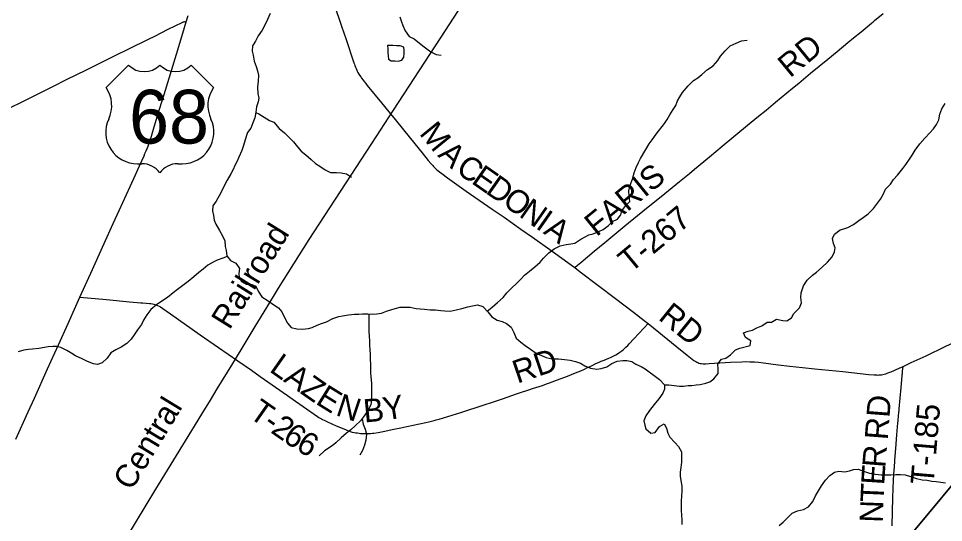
# Model space of a CAD drawing. Extents: x 1442749 to 1756758, y 235267 to 677782.
# Drawn here: x 1572579 to 1584563, y 484946 to 491473 of the extents above; entities that cross this region are included whole.
import ezdxf

# ---------------------------------------------------------------- set-up
doc = ezdxf.new("R2010")
doc.units = 0
for name, color, linetype in [('GM_X_County_Road', 7, 'Continuous'), ('GM_X_County_Road_Text', 7, 'Continuous'), ('GM_X_Minor_Lake', 7, 'Continuous'), ('GM_X_Minor_River', 7, 'Continuous'), ('GM_X_Rail_Line', 7, 'Continuous'), ('GM_X_Rail_Line_Text', 7, 'Continuous'), ('GM_X_Township', 7, 'Continuous'), ('GM_X_Township_Road', 7, 'Continuous'), ('GM_X_Township_Road_Text', 7, 'Continuous'), ('GM_X_US_Location', 7, 'Continuous'), ('GM_X_US_Route', 7, 'Continuous'), ('GM_X_US_Shield', 7, 'Continuous')]:
    doc.layers.add(name, color=color, linetype=linetype)

msp = doc.modelspace()

# ---------------------------------------------------------------- linework, layer by layer
at = {"layer": 'GM_X_County_Road'}
for points in [[(1576669, 491653), (1576764, 491373), (1576823, 491200), (1576924, 490898), (1576931, 490880), (1576936, 490866), (1576944, 490843), (1576952, 490824), (1576961, 490804), (1576968, 490790), (1576975, 490775), (1576988, 490752), (1576998, 490738), (1577012, 490717), (1577024, 490700), (1577045, 490672), (1577058, 490656), (1577077, 490631), (1577097, 490606), (1577280, 490382), (1577378, 490263), (1577459, 490163), (1577656, 489918), (1577807, 489732), (1577888, 489633), (1577921, 489595), (1577933, 489581), (1577945, 489569), (1577957, 489555), (1577969, 489544), (1577981, 489532), (1577996, 489519), (1578017, 489500), (1578035, 489485), (1578061, 489465), (1578137, 489409), (1578378, 489237), (1578717, 489002), (1578869, 488898), (1579087, 488746), (1579237, 488640), (1579494, 488458), (1579744, 488278), (1579785, 488248)], [(1572384, 490275), (1572599, 490381), (1573025, 490593), (1573210, 490685), (1573452, 490804), (1573613, 490885), (1573831, 490992), (1574007, 491079), (1574105, 491126), (1574167, 491157), (1574261, 491203), (1574343, 491244), (1574519, 491333), (1574610, 491378), (1574697, 491422), (1574708, 491427), (1574713, 491429), (1574718, 491431), (1574723, 491431), (1574729, 491432), (1574737, 491431), (1574752, 491431)], [(1579785, 488248), (1579857, 488194), (1580313, 487845), (1580545, 487668), (1580686, 487560), (1580735, 487522)], [(1584039, 486968), (1584145, 487016), (1584338, 487106), (1584584, 487224), (1584761, 487309), (1584882, 487368), (1584979, 487416), (1585180, 487513), (1585486, 487664), (1585722, 487779), (1585878, 487856), (1585964, 487896), (1586007, 487914), (1586018, 487918), (1586029, 487921), (1586039, 487924), (1586052, 487926), (1586069, 487927), (1586087, 487927)], [(1580735, 487522), (1580805, 487467), (1581109, 487222), (1581243, 487111), (1581307, 487060), (1581330, 487043), (1581352, 487029), (1581366, 487022), (1581380, 487016), (1581394, 487011), (1581410, 487007), (1581429, 487004), (1581450, 487002), (1581466, 487002), (1581482, 487001), (1581528, 487003), (1581803, 487021), (1581951, 487028), (1582000, 487029), (1582053, 487028), (1582112, 487025), (1582164, 487020), (1582232, 487012), (1582421, 486986), (1582571, 486970), (1582737, 486953), (1582894, 486937), (1583260, 486900), (1583596, 486863), (1583664, 486857), (1583693, 486856), (1583708, 486855), (1583726, 486856), (1583742, 486857), (1583759, 486859), (1583777, 486863), (1583796, 486867), (1583814, 486873), (1583833, 486879), (1583855, 486887), (1583869, 486892), (1583885, 486899), (1583990, 486945), (1584039, 486968)]]:
    msp.add_lwpolyline(points, dxfattribs=at)
at = {"layer": 'GM_X_Minor_Lake'}
for points in [[(1577360, 491123), (1577363, 491079), (1577362, 491033), (1577366, 490989), (1577373, 490945), (1577407, 490924), (1577455, 490924), (1577499, 490919), (1577543, 490931), (1577554, 490948)], [(1577554, 490948), (1577570, 490974), (1577574, 491022), (1577573, 491062), (1577570, 491103), (1577522, 491117), (1577474, 491120), (1577430, 491123), (1577360, 491123)]]:
    msp.add_lwpolyline(points, dxfattribs=at)
at = {"layer": 'GM_X_Minor_River'}
for points in [[(1575838, 491539), (1575805, 491461), (1575776, 491396), (1575737, 491322), (1575684, 491249), (1575649, 491181), (1575610, 491117), (1575605, 491051), (1575620, 490997), (1575633, 490922), (1575656, 490850), (1575677, 490794), (1575688, 490737), (1575683, 490661), (1575674, 490583), (1575679, 490503), (1575692, 490443), (1575685, 490393), (1575662, 490327), (1575655, 490259), (1575640, 490187), (1575615, 490121), (1575588, 490051), (1575547, 489998), (1575527, 489944), (1575508, 489872), (1575491, 489816), (1575470, 489762), (1575433, 489678), (1575412, 489627), (1575383, 489571), (1575358, 489517), (1575329, 489461), (1575284, 489380), (1575247, 489314), (1575218, 489248), (1575177, 489177), (1575140, 489109), (1575097, 489046), (1575092, 488982), (1575105, 488921), (1575115, 488861), (1575134, 488811), (1575181, 488726), (1575220, 488659), (1575251, 488594), (1575258, 488520)], [(1577517, 491496), (1577536, 491444), (1577560, 491381), (1577589, 491311), (1577638, 491240), (1577705, 491209), (1577816, 491119), (1577870, 491080), (1577921, 491040), (1577989, 491007), (1578053, 490998)], [(1579597, 488530), (1579675, 488547), (1579733, 488554), (1579787, 488565), (1579864, 488616), (1579919, 488646), (1579969, 488669), (1580024, 488686), (1580098, 488714), (1580155, 488739), (1580222, 488794), (1580276, 488843), (1580337, 488873), (1580384, 488930), (1580397, 488984), (1580448, 489052), (1580498, 489101), (1580489, 489173), (1580484, 489242), (1580503, 489314), (1580532, 489393), (1580556, 489475), (1580581, 489541), (1580611, 489607), (1580638, 489659), (1580708, 489778), (1580751, 489850), (1580788, 489903), (1580839, 489973), (1580949, 490112), (1580982, 490163), (1581017, 490227), (1581062, 490296), (1581093, 490348), (1581118, 490406), (1581148, 490458), (1581181, 490513), (1581253, 490599), (1581324, 490668), (1581378, 490705), (1581431, 490747), (1581506, 490812), (1581577, 490861), (1581640, 490930), (1581675, 490984), (1581732, 491055), (1581799, 491119), (1581876, 491154), (1581946, 491185), (1582017, 491190)], [(1580950, 486730), (1581004, 486728), (1581072, 486719), (1581142, 486712), (1581194, 486713), (1581253, 486718), (1581303, 486722), (1581357, 486729), (1581409, 486734), (1581482, 486751), (1581534, 486769), (1581589, 486808), (1581644, 486876), (1581644, 486930), (1581641, 487000), (1581686, 487059), (1581741, 487075), (1581803, 487118), (1581868, 487183), (1581923, 487205), (1582056, 487239), (1582065, 487299), (1581997, 487340), (1581970, 487403), (1582034, 487422), (1582090, 487435), (1582143, 487468), (1582210, 487494), (1582278, 487539), (1582333, 487540), (1582401, 487579), (1582479, 487562), (1582531, 487558), (1582592, 487595), (1582625, 487653), (1582696, 487726), (1582723, 487790), (1582716, 487858), (1582719, 487922), (1582748, 488010), (1582797, 488085), (1582866, 488149), (1582917, 488188), (1582992, 488251), (1583061, 488316), (1583120, 488388), (1583151, 488452), (1583160, 488504), (1583138, 488558), (1583123, 488624), (1583152, 488678), (1583223, 488735), (1583273, 488747), (1583324, 488766), (1583396, 488805), (1583467, 488858), (1583520, 488894), (1583587, 488943), (1583656, 489014), (1583695, 489066), (1583746, 489133), (1583783, 489195), (1583812, 489261), (1583875, 489328), (1583916, 489386), (1583965, 489445), (1584036, 489528), (1584075, 489580), (1584124, 489652), (1584157, 489703), (1584197, 489769), (1584257, 489850), (1584322, 489924), (1584385, 489991), (1584434, 490044), (1584471, 490098), (1584502, 490160), (1584513, 490232), (1584540, 490302), (1584585, 490373)], [(1575655, 490257), (1575693, 490238), (1575832, 490152), (1575886, 490131), (1575957, 490050), (1576024, 489993), (1576077, 489940), (1576142, 489875), (1576193, 489812), (1576239, 489754), (1576302, 489705), (1576371, 489648), (1576425, 489597), (1576484, 489562), (1576553, 489513), (1576621, 489480), (1576697, 489477), (1576759, 489476), (1576827, 489461), (1576892, 489420)], [(1575258, 488520), (1575269, 488470), (1575278, 488398), (1575325, 488337), (1575393, 488306), (1575440, 488237), (1575435, 488171), (1575438, 488119), (1575467, 488066), (1575529, 488033), (1575601, 488026), (1575653, 488008), (1575684, 487941), (1575733, 487868), (1575812, 487817), (1575885, 487766), (1575947, 487727), (1575990, 487676), (1576025, 487602), (1576062, 487529), (1576111, 487472), (1576183, 487453), (1576257, 487450), (1576334, 487459), (1576384, 487473), (1576448, 487500), (1576505, 487523), (1576571, 487546), (1576652, 487587), (1576728, 487612), (1576778, 487620), (1576855, 487635), (1576933, 487643), (1576987, 487645), (1577037, 487646), (1577103, 487649), (1577165, 487644), (1577223, 487648), (1577283, 487657), (1577348, 487682), (1577404, 487699), (1577458, 487718), (1577525, 487734), (1577575, 487735), (1577655, 487734), (1577729, 487715), (1577783, 487712), (1577837, 487707), (1577913, 487702), (1577981, 487699), (1578049, 487692), (1578101, 487686), (1578169, 487683), (1578249, 487698), (1578321, 487715), (1578398, 487738), (1578460, 487753), (1578524, 487766), (1578594, 487741), (1578661, 487672), (1578710, 487609), (1578782, 487566), (1578843, 487547), (1578899, 487522), (1578962, 487475), (1578995, 487407), (1579028, 487334), (1579086, 487281), (1579143, 487236), (1579212, 487189), (1579286, 487140), (1579353, 487109), (1579415, 487084), (1579491, 487065), (1579575, 487067)], [(1578651, 487682), (1578714, 487733), (1578783, 487793), (1578856, 487860), (1578907, 487921), (1578974, 487990), (1579025, 488036), (1579086, 488097), (1579134, 488149), (1579199, 488200), (1579270, 488257), (1579337, 488316), (1579382, 488370), (1579451, 488439), (1579518, 488488), (1579597, 488530)], [(1575283, 488391), (1575224, 488370), (1575151, 488341), (1575099, 488318), (1575030, 488277), (1574971, 488225), (1574917, 488184), (1574850, 488129), (1574777, 488068), (1574708, 488017), (1574637, 487963), (1574584, 487922), (1574507, 487859), (1574437, 487810), (1574368, 487763), (1574295, 487705), (1574242, 487634), (1574199, 487564), (1574170, 487511), (1574121, 487443), (1574076, 487374), (1574037, 487322), (1573982, 487263), (1573910, 487218), (1573839, 487184), (1573776, 487143), (1573727, 487072), (1573664, 487014), (1573604, 486991), (1573552, 487000), (1573472, 487029), (1573405, 487066), (1573319, 487103), (1573268, 487134), (1573204, 487175), (1573129, 487212), (1573077, 487223), (1573025, 487224), (1572963, 487222), (1572842, 487200), (1572762, 487191), (1572706, 487186), (1572646, 487177), (1572573, 487154)], [(1577116, 487648), (1577116, 487569), (1577117, 487497), (1577118, 487426), (1577123, 487354), (1577124, 487302), (1577127, 487244), (1577132, 487180), (1577133, 487126), (1577136, 487055), (1577140, 486995), (1577137, 486943), (1577138, 486885), (1577143, 486831), (1577152, 486752), (1577151, 486670), (1577154, 486606), (1577153, 486530), (1577142, 486468), (1577105, 486396), (1577062, 486333), (1577011, 486263), (1576946, 486204), (1576883, 486147), (1576826, 486101), (1576761, 486042), (1576692, 485979), (1576642, 485940), (1576541, 485873), (1576472, 485810)], [(1579575, 487067), (1579651, 487058), (1579725, 487047), (1579795, 487032), (1579861, 487011), (1579914, 486976), (1579990, 486945), (1580072, 486932), (1580128, 486939), (1580201, 486962), (1580266, 487006), (1580334, 487035), (1580409, 487042), (1580459, 487043), (1580525, 487030), (1580576, 486998), (1580644, 486965), (1580698, 486936), (1580750, 486897), (1580815, 486850), (1580881, 486797), (1580950, 486730), (1580947, 486674), (1580926, 486622), (1580875, 486549), (1580816, 486475), (1580755, 486398), (1580706, 486329), (1580681, 486263), (1580692, 486208), (1580708, 486158), (1580773, 486103), (1580825, 486110), (1580884, 486188), (1580945, 486223), (1580972, 486167), (1580990, 486104), (1581019, 486050), (1581080, 485983), (1581130, 485930), (1581167, 485862), (1581168, 485799), (1581167, 485727), (1581160, 485657), (1581153, 485597), (1581153, 485545), (1581171, 485413), (1581172, 485354), (1581167, 485288), (1581164, 485226), (1581163, 485156), (1581165, 485096), (1581170, 485046), (1581173, 484978), (1581174, 484921)], [(1577030, 486289), (1577042, 486221), (1577071, 486156), (1577086, 486088), (1577079, 486012), (1577062, 485946), (1577035, 485880), (1577002, 485818)], [(1582432, 484907), (1582486, 484949), (1582549, 485016), (1582602, 485065), (1582671, 485096), (1582747, 485112), (1582814, 485149), (1582871, 485218), (1582906, 485290), (1582943, 485358), (1582984, 485421), (1583035, 485493), (1583090, 485556), (1583149, 485597), (1583207, 485609), (1583283, 485604), (1583344, 485613), (1583398, 485630), (1583456, 485635), (1583524, 485611), (1583602, 485583), (1583678, 485572)], [(1583678, 485572), (1583756, 485563), (1583820, 485561), (1583882, 485564), (1583943, 485569), (1584007, 485568), (1584067, 485565), (1584137, 485542), (1584211, 485515), (1584287, 485500), (1584349, 485494), (1584413, 485483), (1584467, 485478), (1584527, 485467), (1584589, 485460)]]:
    msp.add_lwpolyline(points, dxfattribs=at)
at = {"layer": 'GM_X_Rail_Line'}
msp.add_lwpolyline([(1572966, 483075), (1574359, 485376), (1574860, 486194), (1574967, 486370), (1575065, 486530), (1575154, 486677), (1575343, 486984), (1575477, 487204), (1575646, 487484), (1575794, 487730), (1575947, 487979), (1576346, 488609), (1577155, 489854), (1577437, 490285), (1578109, 491319), (1579209, 493009)], dxfattribs=at)
at = {"layer": 'GM_X_Township'}
for points in [[(1600346, 496373), (1594192, 493386), (1589677, 491347), (1589558, 491294), (1586641, 487791), (1583852, 484442), (1583514, 484036), (1582700, 483060), (1581429, 481533), (1577422, 482442), (1577047, 482527), (1571453, 483622), (1569628, 483980), (1570529, 487256), (1571154, 489524), (1571164, 489560), (1572410, 494039), (1572955, 496035), (1573762, 498986), (1574679, 502300)], [(1590479, 454965), (1590579, 456501), (1589955, 460536), (1589883, 461020), (1588851, 468025), (1588027, 473613), (1587351, 478007), (1587012, 480278), (1582429, 481309), (1581429, 481533), (1582700, 483060), (1583514, 484036), (1583852, 484442), (1586641, 487791), (1589558, 491294), (1589677, 491347), (1594192, 493386), (1600346, 496373)]]:
    msp.add_lwpolyline(points, dxfattribs=at)
at = {"layer": 'GM_X_Township_Road'}
for points in [[(1579785, 488248), (1579820, 488278), (1579863, 488314), (1580037, 488458), (1580176, 488573), (1580435, 488786), (1580716, 489017), (1580905, 489169), (1581142, 489362), (1581270, 489465), (1581338, 489522), (1581529, 489682), (1581693, 489818), (1582024, 490092), (1582167, 490208), (1582263, 490286), (1582384, 490388), (1582605, 490569), (1582689, 490637), (1582840, 490763), (1583064, 490946), (1583187, 491044), (1583325, 491160), (1583398, 491221), (1583498, 491301), (1583631, 491412), (1583651, 491429), (1583670, 491445), (1583783, 491538)], [(1573375, 487864), (1573719, 487833), (1574016, 487804), (1574163, 487792), (1574189, 487790), (1574275, 487783), (1574292, 487781), (1574314, 487778), (1574333, 487775), (1574359, 487766), (1574379, 487758), (1574399, 487749), (1574417, 487738), (1574449, 487717), (1574546, 487650), (1574932, 487378), (1575170, 487214), (1575296, 487125), (1575420, 487040), (1575598, 486917), (1575711, 486838), (1576062, 486589), (1576167, 486516), (1576266, 486446), (1576452, 486317), (1576468, 486307), (1576485, 486297), (1576503, 486287), (1576519, 486278), (1576537, 486270), (1576557, 486261), (1576582, 486249), (1576696, 486199), (1576814, 486149), (1576832, 486142), (1576852, 486134), (1576874, 486126), (1576902, 486117), (1576927, 486111), (1576949, 486108), (1576969, 486105), (1576990, 486102), (1577011, 486100), (1577057, 486097), (1577106, 486097), (1577124, 486098), (1577145, 486099), (1577165, 486101), (1577184, 486103), (1577238, 486112), (1577303, 486125), (1577441, 486154), (1577531, 486171), (1577608, 486188), (1577858, 486240), (1577895, 486249), (1577928, 486256), (1577963, 486266), (1577991, 486274), (1578028, 486285), (1578142, 486320), (1578308, 486372), (1578611, 486469), (1578720, 486505), (1578847, 486549), (1579029, 486611), (1579055, 486620), (1579083, 486629), (1579176, 486660), (1579205, 486670), (1579238, 486681), (1579283, 486695), (1579326, 486709), (1579366, 486722), (1579419, 486741), (1579457, 486754), (1579561, 486792), (1579690, 486841), (1579793, 486882), (1579866, 486912), (1579902, 486928), (1579950, 486951), (1579985, 486967), (1580021, 486984), (1580059, 487003), (1580093, 487018), (1580128, 487033), (1580165, 487048), (1580225, 487073), (1580249, 487084), (1580276, 487096), (1580316, 487117), (1580353, 487139), (1580370, 487151), (1580393, 487167), (1580412, 487183), (1580430, 487198), (1580449, 487217), (1580471, 487239), (1580490, 487259), (1580551, 487326), (1580679, 487462), (1580735, 487522)], [(1583896, 484902), (1583908, 485269), (1583915, 485495), (1583919, 485567), (1583923, 485624), (1583926, 485661), (1583928, 485689), (1583930, 485718), (1583933, 485751), (1583945, 485904), (1583960, 486083), (1583972, 486236), (1583974, 486257), (1583975, 486272), (1583985, 486375), (1583987, 486397), (1583988, 486417), (1584013, 486694), (1584027, 486847), (1584029, 486864), (1584030, 486874), (1584033, 486905), (1584039, 486968)]]:
    msp.add_lwpolyline(points, dxfattribs=at)
at = {"layer": 'GM_X_US_Route'}
msp.add_lwpolyline([(1572544, 486025), (1572703, 486378), (1572785, 486557), (1572955, 486937), (1573097, 487248), (1573220, 487523), (1573322, 487747), (1573375, 487864), (1573537, 488222), (1573629, 488425), (1573728, 488644), (1573806, 488817), (1573884, 488987), (1574024, 489295), (1574095, 489449), (1574147, 489563), (1574206, 489695), (1574217, 489723), (1574232, 489758), (1574245, 489789), (1574257, 489821), (1574268, 489850), (1574276, 489875), (1574291, 489919), (1574337, 490070), (1574406, 490299), (1574464, 490487), (1574624, 491011), (1574706, 491281), (1574752, 491431), (1574776, 491510)], dxfattribs=at)
at = {"layer": 'GM_X_US_Shield'}
for p, q in [((1574004, 490868), (1573713, 490578)), ((1575106, 490578), (1574816, 490868)), ((1574120, 489592), (1574178, 489592)), ((1574642, 489592), (1574700, 489592))]:
    msp.add_line(p, q, dxfattribs=at)
for centre, radius, start, end in [((1574207, 491075), 290, 225.573, 314.427), ((1574613, 491075), 290, 225.573, 314.427), ((1573381, 490345), 406, 334.5471, 35.0009), ((1575438, 490345), 406, 144.9991, 205.4529), ((1574115, 489998), 406, 154.8319, 270.6383), ((1574704, 489998), 406, 269.3617, 25.1681), ((1574178, 489302), 290, 36.8699, 90), ((1574642, 489302), 290, 90, 143.1301)]:
    msp.add_arc(centre, radius, start, end, dxfattribs=at)

# ---------------------------------------------------------------- texts
at = {"layer": 'GM_X_County_Road_Text'}
for s, rotation, p in [('M', 309.1199, (1577762, 489981)), ('A', 317.3582, (1578000, 489695)), ('C', 325.5378, (1578230, 489487)), ('E', 325.0547, (1578433, 489348)), ('D', 325.0549, (1578617, 489219)), ('O', 325.052, (1578833, 489068)), ('N', 325.0531, (1579050, 488917)), ('I', 325.0585, (1579266, 488765)), ('A', 325.051, (1579367, 488695)), ('RD', 320.9531, (1580855, 487583))]:
    msp.add_text(s, height=300, rotation=rotation, dxfattribs=at).set_placement(p)
at = {"layer": 'GM_X_Rail_Line_Text'}
for s, rotation, p in [('Railroad', 58.0893, (1575312, 487430)), ('Central', 58.6781, (1574042, 485346))]:
    msp.add_text(s, height=299, rotation=rotation, dxfattribs=at).set_placement(p)
at = {"layer": 'GM_X_Township_Road_Text'}
for s, rotation, p in [('RD', 39.4966, (1582574, 490696)), ('FARIS', 39.187, (1580067, 488639)), ('T-267', 39.5238, (1580506, 488169)), ('RD', 18.7272, (1579041, 486742)), ('L', 324.9595, (1575816, 486909)), ('A', 324.958, (1576000, 486780)), ('Z', 324.9793, (1576216, 486628)), ('E', 328.0793, (1576415, 486490)), ('T', 325.0178, (1575549, 486317)), ('N', 341.6234, (1576675, 486338)), ('B', 5.4628, (1577060, 486240)), ('Y', 8.9773, (1577325, 486266)), ('RD', 85.5634, (1583840, 486008)), ('T-185', 85.1474, (1584433, 485427)), ('2', 325.1061, (1575834, 486118)), ('-', 325.0345, (1575733, 486188)), ('6', 325.3847, (1575987, 486011)), ('6', 329.3279, (1576158, 485894)), ('R', 85.3699, (1583808, 485648)), ('E', 86.3721, (1583794, 485425)), ('T', 87.5607, (1583785, 485203)), ('N', 87.9158, (1583775, 484939))]:
    msp.add_text(s, height=300, rotation=rotation, dxfattribs=at).set_placement(p)
at = {"layer": 'GM_X_US_Location'}
for s in ['0', '/']:
    msp.add_text(s, height=1, dxfattribs=at).set_placement((1574409, 490195))
msp.add_text('68', height=1, rotation=0, dxfattribs=at).set_placement((1574203, 489988))
at = {"layer": 'GM_X_US_Shield'}
msp.add_text('68', height=696.1, dxfattribs=at).set_placement((1574011, 489853))

doc.saveas('drawing.dxf')
